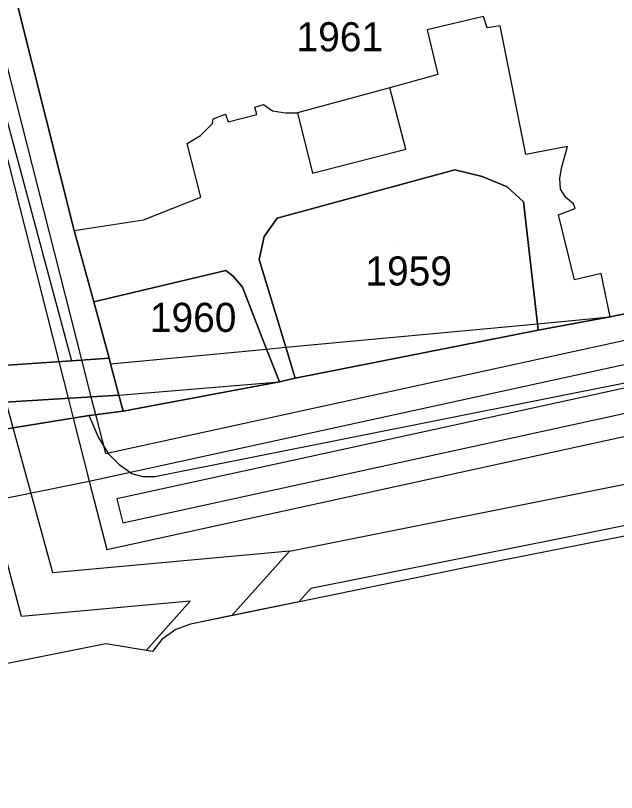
# Model space of a CAD drawing. Extents: x -263423 to -261326, y -1240067 to -1237864.
# Drawn here: x -262213.6 to -262172.3, y -1239878.6 to -1239825.2 of the extents above; entities that cross this region are included whole.
import ezdxf

# ---------------------------------------------------------------- set-up
doc = ezdxf.new("R2010")
doc.units = 0
for name, color, linetype in [('body_kn', 7, 'Continuous'), ('katuz_linie', 7, 'Continuous'), ('kladpar_druhypozemkov', 7, 'Continuous'), ('kladpar_hranice', 7, 'Continuous'), ('kladpar_parcelnecisla', 7, 'Continuous'), ('kladpar_plochy', 7, 'Continuous'), ('tarchy_linie', 7, 'Continuous'), ('zappar_hrandruhpozemk', 7, 'Continuous'), ('zuob_linie', 7, 'Continuous'), ('zuob_plochy', 7, 'Continuous')]:
    doc.layers.add(name, color=color, linetype=linetype)

msp = doc.modelspace()

# ---------------------------------------------------------------- linework, layer by layer
at = {"layer": 'body_kn'}
for p, q in [((-262181.47, -1239825.27), (-262181.47, -1239825.27)), ((-262181.22, -1239826.04), (-262181.22, -1239826.04)), ((-262180.34, -1239825.92), (-262180.34, -1239825.92)), ((-262185.35, -1239826.19), (-262185.35, -1239826.19)), ((-262184.61, -1239829.25), (-262184.61, -1239829.25)), ((-262187.92, -1239830.18), (-262187.92, -1239830.18)), ((-262187.92, -1239830.18), (-262187.92, -1239830.18)), ((-262196.61, -1239831.31), (-262196.61, -1239831.31)), ((-262197.19, -1239831.5), (-262197.19, -1239831.5)), ((-262195.98, -1239831.76), (-262195.98, -1239831.76)), ((-262195.1, -1239831.9), (-262195.1, -1239831.9)), ((-262194.27, -1239831.9), (-262194.27, -1239831.9)), ((-262200.05, -1239832.3), (-262200.05, -1239832.3)), ((-262199.22, -1239831.99), (-262199.22, -1239831.99)), ((-262199.03, -1239832.5), (-262199.03, -1239832.5)), ((-262197.06, -1239832.01), (-262197.06, -1239832.01)), ((-262200.11, -1239832.62), (-262200.11, -1239832.62)), ((-262200.94, -1239833.44), (-262200.94, -1239833.44)), ((-262201.84, -1239834), (-262201.84, -1239834)), ((-262186.81, -1239834.38), (-262186.81, -1239834.38)), ((-262186.81, -1239834.38), (-262186.81, -1239834.38)), ((-262175.71, -1239834.21), (-262175.71, -1239834.21)), ((-262178.57, -1239834.76), (-262178.57, -1239834.76)), ((-262176.1, -1239835.61), (-262176.1, -1239835.61)), ((-262193.23, -1239836.04), (-262193.23, -1239836.04)), ((-262183.46, -1239835.8), (-262183.46, -1239835.8)), ((-262181.56, -1239836.26), (-262181.56, -1239836.26)), ((-262176.24, -1239836.37), (-262176.24, -1239836.37)), ((-262179.86, -1239836.97), (-262179.86, -1239836.97)), ((-262176.18, -1239837.13), (-262176.18, -1239837.13)), ((-262200.92, -1239837.69), (-262200.92, -1239837.69)), ((-262175.81, -1239837.7), (-262175.81, -1239837.7)), ((-262178.72, -1239838), (-262178.72, -1239838)), ((-262175.3, -1239838.15), (-262175.3, -1239838.15)), ((-262176.32, -1239838.91), (-262176.32, -1239838.91)), ((-262175.18, -1239838.47), (-262175.18, -1239838.47)), ((-262204.86, -1239839.25), (-262204.86, -1239839.25)), ((-262195.67, -1239839.13), (-262195.67, -1239839.13)), ((-262209.62, -1239839.97), (-262209.62, -1239839.97)), ((-262209.62, -1239839.97), (-262209.62, -1239839.97)), ((-262196.56, -1239840.4), (-262196.56, -1239840.4)), ((-262196.89, -1239841.98), (-262196.89, -1239841.98)), ((-262199.18, -1239842.73), (-262199.18, -1239842.73)), ((-262198.68, -1239843.11), (-262198.68, -1239843.11)), ((-262173.38, -1239842.93), (-262173.38, -1239842.93)), ((-262175.22, -1239843.36), (-262175.22, -1239843.36)), ((-262198.05, -1239843.88), (-262198.05, -1239843.88)), ((-262208.27, -1239844.88), (-262208.27, -1239844.88)), ((-262177.77, -1239846.39), (-262177.77, -1239846.39)), ((-262177.77, -1239846.39), (-262177.77, -1239846.39)), ((-262172.77, -1239845.92), (-262172.77, -1239845.92)), ((-262172.77, -1239845.92), (-262172.77, -1239845.92)), ((-262177.72, -1239846.84), (-262177.72, -1239846.84)), ((-262177.72, -1239846.84), (-262177.72, -1239846.84)), ((-262196.39, -1239848.13), (-262196.39, -1239848.13)), ((-262196.39, -1239848.13), (-262196.39, -1239848.13)), ((-262195.07, -1239848.01), (-262195.07, -1239848.01)), ((-262195.07, -1239848.01), (-262195.07, -1239848.01)), ((-262210.67, -1239848.99), (-262210.67, -1239848.99)), ((-262209.79, -1239848.93), (-262209.79, -1239848.93)), ((-262209.79, -1239848.93), (-262209.79, -1239848.93)), ((-262209.1, -1239848.88), (-262209.1, -1239848.88)), ((-262207.22, -1239848.76), (-262207.22, -1239848.76)), ((-262207.12, -1239849.14), (-262207.12, -1239849.14)), ((-262207.12, -1239849.14), (-262207.12, -1239849.14)), ((-262194.43, -1239850.13), (-262194.43, -1239850.13)), ((-262194.43, -1239850.13), (-262194.43, -1239850.13)), ((-262195.51, -1239850.38), (-262195.51, -1239850.38)), ((-262195.51, -1239850.38), (-262195.51, -1239850.38)), ((-262210.03, -1239851.5), (-262210.03, -1239851.5)), ((-262208.46, -1239851.41), (-262208.46, -1239851.41)), ((-262206.54, -1239851.29), (-262206.54, -1239851.29)), ((-262206.54, -1239851.29), (-262206.54, -1239851.29)), ((-262208.59, -1239852.69), (-262208.59, -1239852.69)), ((-262208.14, -1239852.63), (-262208.14, -1239852.63)), ((-262206.24, -1239852.39), (-262206.24, -1239852.39)), ((-262209.68, -1239852.87), (-262209.68, -1239852.87)), ((-262207.97, -1239854.15), (-262207.97, -1239854.15)), ((-262207.46, -1239855.32), (-262207.46, -1239855.32)), ((-262207.22, -1239855.37), (-262207.22, -1239855.37)), ((-262206.46, -1239856.13), (-262206.46, -1239856.13)), ((-262205.64, -1239856.71), (-262205.64, -1239856.71)), ((-262204.88, -1239856.91), (-262204.88, -1239856.91)), ((-262204.06, -1239856.92), (-262204.06, -1239856.92)), ((-262208.58, -1239857.2), (-262208.58, -1239857.2)), ((-262208.58, -1239857.2), (-262208.58, -1239857.2)), ((-262206.68, -1239858.42), (-262206.68, -1239858.42)), ((-262206.26, -1239860.08), (-262206.26, -1239860.08)), ((-262172.7, -1239861.17), (-262172.7, -1239861.17)), ((-262207.38, -1239861.9), (-262207.38, -1239861.9)), ((-262194.82, -1239862.03), (-262194.82, -1239862.03)), ((-262194.82, -1239862.03), (-262194.82, -1239862.03)), ((-262182.55, -1239863.12), (-262182.55, -1239863.12)), ((-262211.09, -1239863.51), (-262211.09, -1239863.51)), ((-262193.35, -1239864.59), (-262193.35, -1239864.59)), ((-262190.55, -1239864.77), (-262190.55, -1239864.77)), ((-262201.64, -1239865.46), (-262201.64, -1239865.46)), ((-262194.17, -1239865.51), (-262194.17, -1239865.51)), ((-262213.23, -1239866.52), (-262213.23, -1239866.52)), ((-262198.78, -1239866.45), (-262198.78, -1239866.45)), ((-262198.78, -1239866.45), (-262198.78, -1239866.45)), ((-262201.61, -1239867.03), (-262201.61, -1239867.03)), ((-262202.62, -1239867.41), (-262202.62, -1239867.41)), ((-262203.58, -1239868.1), (-262203.58, -1239868.1)), ((-262207.45, -1239868.39), (-262207.45, -1239868.39)), ((-262204.67, -1239868.85), (-262204.67, -1239868.85)), ((-262204.22, -1239868.92), (-262204.22, -1239868.92))]:
    msp.add_line(p, q, dxfattribs=at)
at = {"layer": 'katuz_linie'}
msp.add_lwpolyline([(-262154.28, -1239857.5), (-262172.7, -1239861.17), (-262182.55, -1239863.12), (-262190.55, -1239864.77), (-262201.61, -1239867.03), (-262202.62, -1239867.41), (-262203.58, -1239868.1), (-262204.22, -1239868.92), (-262207.45, -1239868.39), (-262216.4, -1239870.19), (-262226.26, -1239872.17), (-262242.64, -1239875.47), (-262252.4, -1239877.52), (-262257.62, -1239878.61)], dxfattribs=at)
at = {"layer": 'kladpar_druhypozemkov'}
for p, q in [((-262187.22, -1239841.11), (-262187.22, -1239841.11)), ((-262200.32, -1239845.2), (-262200.32, -1239845.2))]:
    msp.add_line(p, q, dxfattribs=at)
at = {"layer": 'kladpar_hranice'}
for points in [[(-262217.74, -1239808.59), (-262217.67, -1239808.85), (-262216.69, -1239812.48), (-262213.49, -1239824.57), (-262209.62, -1239839.97), (-262208.27, -1239844.88), (-262207.22, -1239848.76), (-262209.79, -1239848.93), (-262220.64, -1239849.67), (-262221.39, -1239849.39), (-262226.4, -1239847.53), (-262227.93, -1239841.84), (-262223.71, -1239840.75), (-262227.09, -1239828.59), (-262231.27, -1239829.46), (-262234.19, -1239818.64), (-262230.3, -1239817.64), (-262229.55, -1239817.45), (-262231.09, -1239814.94), (-262231.33, -1239814.55), (-262233.41, -1239813.88), (-262235.47, -1239814.09), (-262220.34, -1239809.39), (-262217.74, -1239808.59)], [(-262161.59, -1239843.6), (-262172.77, -1239845.92), (-262177.72, -1239846.84), (-262177.77, -1239846.39), (-262178.72, -1239838), (-262179.86, -1239836.97), (-262181.56, -1239836.26), (-262183.46, -1239835.8), (-262195.67, -1239839.13), (-262196.56, -1239840.4), (-262196.89, -1239841.98), (-262195.07, -1239848.01), (-262194.43, -1239850.13), (-262195.51, -1239850.38), (-262196.39, -1239848.13), (-262198.05, -1239843.88), (-262198.68, -1239843.11), (-262199.18, -1239842.73), (-262208.27, -1239844.88), (-262209.62, -1239839.97), (-262213.49, -1239824.57)], [(-262177.72, -1239846.84), (-262194.43, -1239850.13), (-262195.07, -1239848.01), (-262196.89, -1239841.98), (-262196.56, -1239840.4), (-262195.67, -1239839.13), (-262183.46, -1239835.8), (-262181.56, -1239836.26), (-262179.86, -1239836.97), (-262178.72, -1239838), (-262177.77, -1239846.39), (-262177.72, -1239846.84)], [(-262194.43, -1239850.13), (-262177.72, -1239846.84), (-262172.77, -1239845.92), (-262161.59, -1239843.6), (-262157.39, -1239842.81), (-262156.35, -1239847.39), (-262154.28, -1239857.5), (-262172.7, -1239861.17), (-262182.55, -1239863.12), (-262190.55, -1239864.77), (-262201.61, -1239867.03), (-262202.62, -1239867.41), (-262203.58, -1239868.1), (-262204.22, -1239868.92), (-262207.45, -1239868.39), (-262216.4, -1239870.19), (-262226.26, -1239872.17), (-262242.64, -1239875.47), (-262252.4, -1239877.52), (-262257.62, -1239878.61)], [(-262195.51, -1239850.38), (-262206.24, -1239852.39), (-262206.54, -1239851.29), (-262207.12, -1239849.14), (-262207.22, -1239848.76), (-262208.27, -1239844.88), (-262199.18, -1239842.73), (-262198.68, -1239843.11), (-262198.05, -1239843.88), (-262196.39, -1239848.13), (-262195.51, -1239850.38)], [(-262244.58, -1239846.28), (-262242.41, -1239845.7), (-262242.3, -1239845.67), (-262239.17, -1239844.82), (-262237.82, -1239847.05), (-262234.91, -1239848.76), (-262231.6, -1239849.62), (-262228.12, -1239849.91), (-262227.16, -1239849.64), (-262226.65, -1239849.05), (-262226.4, -1239847.53), (-262221.39, -1239849.39), (-262220.64, -1239849.67), (-262209.79, -1239848.93), (-262207.22, -1239848.76), (-262207.12, -1239849.14), (-262206.54, -1239851.29), (-262220.69, -1239852.16), (-262230.2, -1239852.69), (-262236.6, -1239851.68), (-262240.81, -1239849.39), (-262241.85, -1239848.83), (-262243.35, -1239847.67), (-262244.58, -1239846.28)], [(-262253.55, -1239861.92), (-262252, -1239861.6), (-262243.34, -1239859.79), (-262242.7, -1239859.66), (-262241.49, -1239859.41), (-262235.44, -1239858.04), (-262233.61, -1239857.63), (-262233.14, -1239857.52), (-262220.08, -1239854.56), (-262215.26, -1239853.78), (-262208.59, -1239852.69), (-262206.24, -1239852.39), (-262195.51, -1239850.38), (-262194.43, -1239850.13)], [(-262220.69, -1239852.16), (-262206.54, -1239851.29), (-262206.24, -1239852.39), (-262208.59, -1239852.69), (-262215.26, -1239853.78)]]:
    msp.add_lwpolyline(points, dxfattribs=at)
at = {"layer": 'kladpar_plochy'}
for points in [[(-262217.74, -1239808.59), (-262217.67, -1239808.85), (-262216.69, -1239812.48), (-262213.49, -1239824.57), (-262209.62, -1239839.97), (-262208.27, -1239844.88), (-262207.22, -1239848.76), (-262209.79, -1239848.93), (-262220.64, -1239849.67), (-262221.39, -1239849.39), (-262226.4, -1239847.53), (-262227.93, -1239841.84), (-262223.71, -1239840.75), (-262227.09, -1239828.59), (-262231.27, -1239829.46), (-262234.19, -1239818.64), (-262230.3, -1239817.64), (-262229.55, -1239817.45), (-262231.09, -1239814.94), (-262231.33, -1239814.55), (-262233.41, -1239813.88), (-262235.47, -1239814.09), (-262220.34, -1239809.39)], [(-262177.72, -1239846.84), (-262194.43, -1239850.13), (-262195.07, -1239848.01), (-262196.89, -1239841.98), (-262196.56, -1239840.4), (-262195.67, -1239839.13), (-262183.46, -1239835.8), (-262181.56, -1239836.26), (-262179.86, -1239836.97), (-262178.72, -1239838), (-262177.77, -1239846.39)], [(-262195.51, -1239850.38), (-262206.24, -1239852.39), (-262206.54, -1239851.29), (-262207.12, -1239849.14), (-262207.22, -1239848.76), (-262208.27, -1239844.88), (-262199.18, -1239842.73), (-262198.68, -1239843.11), (-262198.05, -1239843.88), (-262196.39, -1239848.13)], [(-262244.58, -1239846.28), (-262242.41, -1239845.7), (-262242.3, -1239845.67), (-262239.17, -1239844.82), (-262237.82, -1239847.05), (-262234.91, -1239848.76), (-262231.6, -1239849.62), (-262228.12, -1239849.91), (-262227.16, -1239849.64), (-262226.65, -1239849.05), (-262226.4, -1239847.53), (-262221.39, -1239849.39), (-262220.64, -1239849.67), (-262209.79, -1239848.93), (-262207.22, -1239848.76), (-262207.12, -1239849.14), (-262206.54, -1239851.29), (-262220.69, -1239852.16), (-262230.2, -1239852.69), (-262236.6, -1239851.68), (-262240.81, -1239849.39), (-262241.85, -1239848.83), (-262243.35, -1239847.67)]]:
    msp.add_lwpolyline(points, close=True, dxfattribs=at)
for points in [[(-262161.59, -1239843.6), (-262172.77, -1239845.92), (-262177.72, -1239846.84), (-262177.77, -1239846.39), (-262178.72, -1239838), (-262179.86, -1239836.97), (-262181.56, -1239836.26), (-262183.46, -1239835.8), (-262195.67, -1239839.13), (-262196.56, -1239840.4), (-262196.89, -1239841.98), (-262195.07, -1239848.01), (-262194.43, -1239850.13), (-262195.51, -1239850.38), (-262196.39, -1239848.13), (-262198.05, -1239843.88), (-262198.68, -1239843.11), (-262199.18, -1239842.73), (-262208.27, -1239844.88), (-262209.62, -1239839.97), (-262213.49, -1239824.57)], [(-262253.55, -1239861.92), (-262252, -1239861.6), (-262243.34, -1239859.79), (-262242.7, -1239859.66), (-262241.49, -1239859.41), (-262235.44, -1239858.04), (-262233.61, -1239857.63), (-262233.14, -1239857.52), (-262220.08, -1239854.56), (-262215.26, -1239853.78), (-262208.59, -1239852.69), (-262206.24, -1239852.39), (-262195.51, -1239850.38), (-262194.43, -1239850.13), (-262177.72, -1239846.84), (-262172.77, -1239845.92), (-262161.59, -1239843.6)], [(-262220.69, -1239852.16), (-262206.54, -1239851.29), (-262206.24, -1239852.39), (-262208.59, -1239852.69), (-262215.26, -1239853.78)], [(-262154.28, -1239857.5), (-262172.7, -1239861.17), (-262182.55, -1239863.12), (-262190.55, -1239864.77), (-262201.61, -1239867.03), (-262202.62, -1239867.41), (-262203.58, -1239868.1), (-262204.22, -1239868.92), (-262207.45, -1239868.39), (-262216.4, -1239870.19), (-262226.26, -1239872.17), (-262242.64, -1239875.47), (-262252.4, -1239877.52), (-262257.62, -1239878.61)]]:
    msp.add_lwpolyline(points, dxfattribs=at)
at = {"layer": 'tarchy_linie'}
msp.add_line((-262194.82, -1239862.03), (-262154.99, -1239854.04), dxfattribs=at)
for points in [[(-262222.16, -1239803.82), (-262220.71, -1239809.51), (-262210.67, -1239848.99), (-262210.03, -1239851.5), (-262209.68, -1239852.87), (-262208.58, -1239857.2)], [(-262198.78, -1239866.45), (-262194.82, -1239862.03), (-262211.09, -1239863.51), (-262213.8, -1239853.54), (-262214.28, -1239851.77), (-262214.96, -1239849.28), (-262225.38, -1239810.95), (-262225.97, -1239808.77), (-262218.3, -1239806.45)], [(-262219.23, -1239809.05), (-262209.1, -1239848.88), (-262208.46, -1239851.41), (-262208.14, -1239852.63), (-262207.46, -1239855.32), (-262157.05, -1239844.32)], [(-262291.58, -1239869.82), (-262291.37, -1239870.52), (-262290.4, -1239873.8), (-262284.67, -1239872.64), (-262208.58, -1239857.2), (-262156.69, -1239845.88)], [(-262156.34, -1239847.44), (-262206.68, -1239858.42), (-262206.26, -1239860.08), (-262156, -1239849.1)], [(-262208.58, -1239857.2), (-262207.38, -1239861.9), (-262155.69, -1239850.61)], [(-262154.43, -1239856.79), (-262193.35, -1239864.59), (-262194.17, -1239865.51), (-262198.78, -1239866.45), (-262201.61, -1239867.03), (-262202.62, -1239867.41), (-262203.58, -1239868.1), (-262204.22, -1239868.92), (-262204.67, -1239868.85), (-262201.64, -1239865.46), (-262213.23, -1239866.52), (-262214.96, -1239860.13), (-262266.54, -1239870.59)]]:
    msp.add_lwpolyline(points, dxfattribs=at)
at = {"layer": 'zappar_hrandruhpozemk'}
for p, q in [((-262219.03, -1239814.65), (-262209.79, -1239848.93)), ((-262178.57, -1239834.76), (-262180.34, -1239825.92)), ((-262186.81, -1239834.38), (-262187.92, -1239830.18)), ((-262193.23, -1239836.04), (-262186.81, -1239834.38)), ((-262195.07, -1239848.01), (-262177.77, -1239846.39)), ((-262177.77, -1239846.39), (-262172.77, -1239845.92)), ((-262156.35, -1239847.39), (-262204.06, -1239856.92)), ((-262207.12, -1239849.14), (-262196.39, -1239848.13)), ((-262196.39, -1239848.13), (-262195.07, -1239848.01)), ((-262206.54, -1239851.29), (-262195.51, -1239850.38))]:
    msp.add_line(p, q, dxfattribs=at)
for points in [[(-262180.34, -1239825.92), (-262181.22, -1239826.04), (-262181.47, -1239825.27), (-262185.35, -1239826.19), (-262184.61, -1239829.25), (-262187.92, -1239830.18)], [(-262187.92, -1239830.18), (-262194.27, -1239831.9), (-262193.23, -1239836.04)], [(-262209.62, -1239839.97), (-262204.86, -1239839.25), (-262200.92, -1239837.69), (-262201.84, -1239834), (-262200.94, -1239833.44), (-262200.11, -1239832.62), (-262200.05, -1239832.3), (-262199.22, -1239831.99), (-262199.03, -1239832.5), (-262197.06, -1239832.01), (-262197.19, -1239831.5), (-262196.61, -1239831.31), (-262195.98, -1239831.76), (-262195.1, -1239831.9), (-262194.27, -1239831.9)], [(-262172.77, -1239845.92), (-262173.38, -1239842.93), (-262175.22, -1239843.36), (-262176.32, -1239838.91), (-262175.18, -1239838.47), (-262175.3, -1239838.15), (-262175.81, -1239837.7), (-262176.18, -1239837.13), (-262176.24, -1239836.37), (-262176.1, -1239835.61), (-262175.71, -1239834.21), (-262178.57, -1239834.76)], [(-262209.79, -1239848.93), (-262220.64, -1239849.67), (-262221.39, -1239849.39), (-262226.4, -1239847.53)], [(-262204.06, -1239856.92), (-262204.88, -1239856.91), (-262205.64, -1239856.71), (-262206.46, -1239856.13), (-262207.22, -1239855.37), (-262207.97, -1239854.15), (-262208.59, -1239852.69)]]:
    msp.add_lwpolyline(points, dxfattribs=at)
at = {"layer": 'zuob_linie'}
msp.add_lwpolyline([(-262154.28, -1239857.5), (-262172.7, -1239861.17), (-262182.55, -1239863.12), (-262190.55, -1239864.77), (-262201.61, -1239867.03), (-262202.62, -1239867.41), (-262203.58, -1239868.1), (-262204.22, -1239868.92), (-262207.45, -1239868.39), (-262216.4, -1239870.19), (-262226.26, -1239872.17), (-262242.64, -1239875.47), (-262252.4, -1239877.52), (-262257.62, -1239878.61)], dxfattribs=at)
at = {"layer": 'zuob_plochy'}
msp.add_lwpolyline([(-262154.28, -1239857.5), (-262172.7, -1239861.17), (-262182.55, -1239863.12), (-262190.55, -1239864.77), (-262201.61, -1239867.03), (-262202.62, -1239867.41), (-262203.58, -1239868.1), (-262204.22, -1239868.92), (-262207.45, -1239868.39), (-262216.4, -1239870.19), (-262226.26, -1239872.17), (-262242.64, -1239875.47), (-262252.4, -1239877.52), (-262257.62, -1239878.61)], dxfattribs=at)

# ---------------------------------------------------------------- texts
at = {"layer": 'kladpar_parcelnecisla'}
for s, p in [('1961', (-262194.331, -1239827.66)), ('1959', (-262189.596, -1239843.76)), ('1960', (-262204.412, -1239846.95))]:
    msp.add_text(s, height=2, dxfattribs=at).set_placement(p)

doc.saveas('drawing.dxf')
